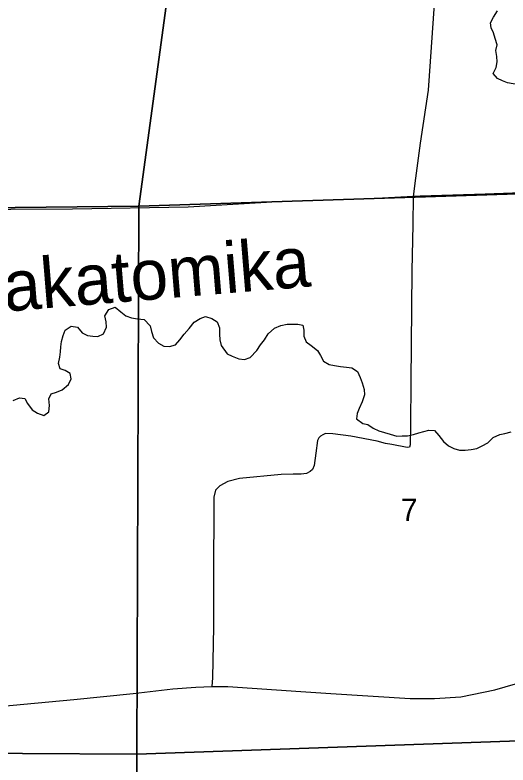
# Model space of a CAD drawing. Extents: x 1759416 to 2214760, y 252598 to 1116833.
# Drawn here: x 2031008 to 2035892, y 831751 to 839182 of the extents above; entities that cross this region are included whole.
import ezdxf

# ---------------------------------------------------------------- set-up
doc = ezdxf.new("R2010")
doc.units = 0
for name, color, linetype in [('GM_X_County_Road', 7, 'Continuous'), ('GM_X_Minor_River', 7, 'Continuous'), ('GM_X_Minor_River_Text', 7, 'Continuous'), ('GM_X_Section', 7, 'Continuous'), ('GM_X_Section_Text', 7, 'Continuous'), ('GM_X_State_Route', 7, 'Continuous'), ('GM_X_Township_Road', 7, 'Continuous')]:
    doc.layers.add(name, color=color, linetype=linetype)

msp = doc.modelspace()

# ---------------------------------------------------------------- linework, layer by layer
at = {"layer": 'GM_X_County_Road'}
msp.add_lwpolyline([(2042318.3, 837251.1), (2041529.4, 837281.4), (2041070, 837290.5), (2040343, 837309.7), (2039947.6, 837325.9), (2038873.2, 837370.5), (2038302.3, 837405.3), (2037836.7, 837431.7), (2037728.6, 837442.3), (2037640.5, 837440.8), (2036479.9, 837435), (2035666.3, 837405.9), (2035023.3, 837388.2), (2034952.2, 837385), (2034585.2, 837365.2), (2033663.9, 837332.5), (2032724.8, 837277), (2031577.1, 837259.2), (2030353.4, 837251.9), (2029287.8, 837231.6), (2028866.6, 837250.6)], dxfattribs=at)
at = {"layer": 'GM_X_Minor_River'}
for points in [[(2036000.9, 838490.6), (2035888.8, 838510.6), (2035838.7, 838530.6), (2035788.7, 838552.6), (2035746.6, 838602.7), (2035776.5, 838662.9), (2035784.4, 838717.1), (2035782.4, 838771.2), (2035770.3, 838831.4), (2035786.2, 838887.5), (2035764.1, 838949.7), (2035750, 839003.8), (2035725.9, 839054), (2035719.9, 839104.1), (2035749.8, 839160.3), (2035787.7, 839224.5)], [(2031104.2, 835381.7), (2031132.3, 835331.6), (2031178.4, 835269.5), (2031230.5, 835235.4), (2031292.5, 835215.4), (2031344.5, 835251.6), (2031350.4, 835313.7), (2031342.3, 835377.9), (2031366.3, 835428.1), (2031418.3, 835444.2), (2031476.3, 835468.3), (2031538.2, 835520.5), (2031564.2, 835576.7), (2031556.1, 835630.8), (2031506, 835660.8), (2031456, 835676.8), (2031439.9, 835729), (2031451.8, 835791.1), (2031459.7, 835845.3), (2031461.6, 835895.4), (2031467.6, 835947.6), (2031485.5, 836007.8), (2031503.4, 836059.9), (2031565.4, 836100.1), (2031627.5, 836088.1), (2031673.6, 836032), (2031725.7, 836006), (2031777.7, 836000), (2031827.7, 835998), (2031883.7, 836024.2), (2031913.7, 836088.4), (2031909.6, 836142.5), (2031899.5, 836200.7), (2031937.4, 836262.9), (2032001.4, 836287), (2032057.5, 836240.9), (2032107.6, 836200.8), (2032161.7, 836180.8), (2032221.7, 836172.9), (2032287.8, 836164.9), (2032345.9, 836100.8), (2032360, 836046.6), (2032380.1, 835984.5), (2032428.2, 835930.4), (2032482.3, 835902.3), (2032538.3, 835896.4), (2032596.4, 835912.5), (2032640.3, 835962.7), (2032684.2, 836018.8), (2032734.2, 836077), (2032782.1, 836139.2), (2032842.1, 836175.4), (2032894.1, 836193.5), (2032958.2, 836175.5), (2033012.3, 836143.5), (2033032.4, 836081.3), (2033034.5, 836021.2), (2033036.6, 835965), (2033050.6, 835908.9), (2033108.8, 835824.7), (2033160.9, 835802.7), (2033225, 835776.7), (2033283, 835768.7), (2033337, 835788.8), (2033405, 835857), (2033438.9, 835913.2), (2033480.9, 835963.4), (2033516.8, 836023.6), (2033578.7, 836077.8), (2033642.7, 836105.9), (2033704.8, 836118), (2033760.8, 836120.1), (2033810.8, 836118.1), (2033860.9, 836110.1), (2033871, 836058), (2033871.1, 835999.8), (2033891.1, 835943.7), (2033943.2, 835907.6), (2034003.3, 835859.5), (2034033.4, 835809.4), (2034065.5, 835751.3), (2034119.6, 835719.3), (2034173.7, 835709.3), (2034233.7, 835699.3), (2034291.8, 835693.3), (2034345.8, 835685.4), (2034399.9, 835649.3), (2034426, 835591.2), (2034446.1, 835537), (2034468.2, 835470.9), (2034470.3, 835418.8), (2034448.4, 835348.5), (2034418.5, 835282.3), (2034398.5, 835232.2), (2034390.6, 835180), (2034452.7, 835134), (2034502.7, 835124), (2034556.8, 835089.9), (2034612.9, 835061.9), (2034667, 835043.9), (2034725, 835027.9)], [(2030990.1, 835363.6), (2031054.1, 835389.7), (2031104.2, 835381.7)], [(2034725, 835027.9), (2034791.1, 835009.9), (2034843.1, 835012), (2034897.2, 835014), (2034955.2, 835026.1), (2035007.2, 835042.2), (2035057.2, 835056.3), (2035107.2, 835068.3), (2035165.3, 835064.4), (2035207.4, 835014.3), (2035251.5, 834956.2), (2035303.6, 834914.1), (2035355.7, 834888.1), (2035411.7, 834872.1), (2035467.8, 834870.1), (2035527.8, 834876.2), (2035583.8, 834888.3), (2035635.8, 834914.4), (2035691.8, 834944.5), (2035745.8, 834994.7), (2035809.8, 835024.8), (2035861.8, 835036.9), (2035923.8, 835051)]]:
    msp.add_lwpolyline(points, dxfattribs=at)
at = {"layer": 'GM_X_Section'}
for points in [[(2028935.2, 842314.8), (2032914.6, 842279.2), (2032234.9, 837288.1), (2028865.9, 837251.1), (2028881.6, 838733.5)], [(2038174.5, 842236.2), (2038184.1, 841701.3), (2037606.4, 837463.5), (2032234.9, 837288.1), (2032914.6, 842279.2)], [(2032234.9, 837288.1), (2037606.4, 837463.5), (2037611.8, 832047.8), (2032216.4, 831858.4)], [(2032234.9, 837288.1), (2032216.4, 831858.4), (2028813.3, 831877.2), (2028832.5, 834362.3), (2028865.9, 837251.1)], [(2037611.8, 832047.8), (2037563.1, 826696), (2032211.6, 826572.7), (2032216.4, 831858.4)], [(2028813.3, 831877.2), (2032216.4, 831858.4), (2032211.6, 826572.7), (2028790.5, 826559.6), (2028791.2, 829028.3), (2028812.5, 831580.1)]]:
    msp.add_lwpolyline(points, close=True, dxfattribs=at)
at = {"layer": 'GM_X_State_Route'}
msp.add_lwpolyline([(2029952.9, 832238.3), (2030107.8, 832255.6), (2030345.7, 832282), (2030596.8, 832307), (2031591.8, 832398.8), (2032179.7, 832460.7), (2032572.2, 832505), (2032800.1, 832521.9), (2032958.4, 832528.2), (2033116.7, 832530.4), (2033840.6, 832479.7), (2034136, 832460.7), (2034924.3, 832411.7), (2035163.3, 832409.6), (2035425.8, 832425.7), (2035761, 832494.4), (2036548.6, 832724)], dxfattribs=at)
at = {"layer": 'GM_X_Township_Road'}
msp.add_lwpolyline([(2035169.7, 839436), (2035101.9, 838438.8), (2035023.3, 837911.3), (2034975.6, 837566.7), (2034952.2, 837385), (2034949.5, 837105.8), (2034938.6, 836647.7), (2034930.3, 835546.6), (2034925.1, 835116.9), (2034922.3, 834923.6), (2034914.7, 834901.8), (2034892.9, 834897.1), (2034742.3, 834927.4), (2034678.8, 834936.8), (2034597.3, 834960.1), (2034333.6, 835008.4), (2034156.6, 835031.5), (2034082.7, 835034), (2034056.5, 835023.9), (2034036, 835009.4), (2034019.4, 834992.2), (2034006.4, 834967.5), (2033989.2, 834839.4), (2033971.9, 834718.8), (2033954.8, 834677.5), (2033931.5, 834658.2), (2033897.1, 834640.4), (2033843.5, 834632.1), (2033763.8, 834633.5), (2033644.3, 834630.7), (2033233.3, 834590.7), (2033115.2, 834558.7), (2033036.4, 834516.8), (2032994.5, 834474.9), (2032977.3, 834406), (2032978.6, 834251.5), (2032974.2, 833720.5), (2032973.2, 833119.2), (2032964.8, 832614.8), (2032958.4, 832528.2)], dxfattribs=at)

# ---------------------------------------------------------------- texts
at = {"layer": 'GM_X_Minor_River_Text'}
msp.add_text('Wakatomika', height=500.01, rotation=4.71621, dxfattribs=at).set_placement((2030281.4, 836191.1))
at = {"layer": 'GM_X_Section_Text'}
msp.add_text('7', height=221, rotation=0.00001, dxfattribs=at).set_placement((2034831.3, 834169.8))

doc.saveas('drawing.dxf')
